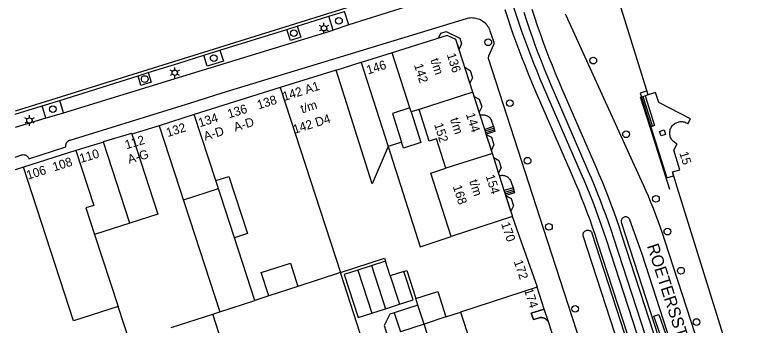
# Model space of a CAD drawing. Extents: x 122462 to 123306, y 485548 to 486417.
# Drawn here: x 122462 to 122587.9, y 486166.7 to 486218.9 of the extents above; entities that cross this region are included whole.
import ezdxf

# ---------------------------------------------------------------- set-up
doc = ezdxf.new("R2010")
doc.units = 0
for name, color, linetype in [('B-WE-IE-MEUBILAIR_WEGMEUBILAIR_VERKEERSBORD-S', 7, 'Continuous'), ('Level 1', 7, 'Continuous'), ('Level 10', 7, 'Continuous'), ('Level 15', 7, 'Continuous'), ('Level 17', 7, 'Continuous'), ('Level 19', 7, 'Continuous'), ('Level 22', 7, 'Continuous'), ('Level 30', 7, 'Continuous'), ('Level 31', 7, 'Continuous'), ('Level 33', 7, 'Continuous'), ('Level 37', 7, 'Continuous'), ('Level 4', 7, 'Continuous'), ('Level 44', 7, 'Continuous'), ('Level 50', 7, 'Continuous'), ('Level 53', 7, 'Continuous'), ('N-WE-AL-T25', 7, 'Continuous'), ('N-WE-GR-BOOM_DOORWORTELBARE RUIMTE-G', 7, 'Continuous')]:
    doc.layers.add(name, color=color, linetype=linetype)

msp = doc.modelspace()

# ---------------------------------------------------------------- linework, layer by layer
at = {"layer": 'Level 1'}
for p, q in [((122525.28, 486212.56), (122520.08, 486210.91)), ((122520.08, 486210.91), (122524.58, 486196.83)), ((122515.89, 486209.64), (122506.5, 486206.71)), ((122540.01, 486202.1), (122538.79, 486205.93)), ((122492.09, 486202.18), (122486.2, 486200.32)), ((122528.46, 486202.63), (122528.23, 486203.33)), ((122529.78, 486203.05), (122528.46, 486202.63)), ((122540.78, 486199.71), (122540.01, 486202.1)), ((122486.2, 486200.32), (122481.59, 486198.93)), ((122541.03, 486198.91), (122540.78, 486199.71)), ((122542.07, 486195.67), (122541.03, 486198.91)), ((122476.85, 486197.54), (122472.22, 486196.16)), ((122526.84, 486197.55), (122524.58, 486196.83)), ((122472.22, 486196.16), (122463.46, 486193.38)), ((122543.26, 486191.93), (122542.07, 486195.67)), ((122498.83, 486181.53), (122495.72, 486191.11)), ((122544.06, 486189.43), (122543.26, 486191.93)), ((122544.32, 486188.62), (122544.06, 486189.43)), ((122524.14, 486177.61), (122519.51, 486176.1)), ((122520.45, 486163.74), (122516.57, 486175.67)), ((122509.46, 486173.36), (122504.59, 486171.77)), ((122524.16, 486169.62), (122526.5, 486170.38)), ((122529.58, 486170.23), (122525.61, 486168.94)), ((122530.62, 486167.04), (122529.58, 486170.23)), ((122534.28, 486168.24), (122536.73, 486169.04)), ((122533.71, 486157.54), (122530.62, 486167.04))]:
    msp.add_line(p, q, dxfattribs=at)
for points in [[(122568.19, 486205.52), (122562.62, 486223.35), (122611.46, 486238.56), (122612.19, 486236.24)], [(122538.79, 486205.93), (122535.96, 486214.77), (122534.5, 486215.46), (122525.28, 486212.56)], [(122524.58, 486196.83), (122521.93, 486190.55), (122515.89, 486209.64)], [(122506.5, 486206.71), (122492.09, 486202.21), (122492.09, 486202.18)], [(122582.09, 486160.94), (122573.03, 486189.99), (122572.23, 486192.57), (122573.47, 486192.95), (122572.46, 486196.2), (122573.04, 486197.3), (122572.88, 486197.36), (122572.73, 486197.45), (122572.59, 486197.54), (122572.45, 486197.65), (122572.33, 486197.77), (122572.22, 486197.9), (122572.11, 486198.03), (122572.03, 486198.18), (122571.95, 486198.34), (122571.89, 486198.5), (122571.85, 486198.66), (122571.81, 486198.83), (122571.8, 486199), (122571.8, 486199.17), (122571.81, 486199.35), (122571.84, 486199.51), (122571.89, 486199.68), (122571.95, 486199.84), (122572.02, 486199.99), (122572.11, 486200.14), (122572.21, 486200.28), (122572.32, 486200.41), (122572.45, 486200.53), (122572.58, 486200.64), (122572.72, 486200.74), (122572.87, 486200.82), (122573.03, 486200.89), (122573.19, 486200.94), (122573.36, 486200.98), (122573.53, 486201.01), (122573.7, 486201.02), (122573.87, 486201.01), (122574.04, 486200.99), (122574.21, 486200.95), (122574.37, 486200.9), (122574.53, 486200.83), (122574.69, 486200.76), (122574.83, 486200.66), (122575.26, 486201.47), (122569.95, 486204.22), (122569.43, 486205.91), (122568.19, 486205.52)], [(122528.23, 486203.33), (122525.29, 486202.39), (122526.84, 486197.55)], [(122534.27, 486193.18), (122532.7, 486198.1), (122531.49, 486197.72), (122529.78, 486203.05)], [(122481.59, 486198.93), (122481.56, 486199.03), (122476.82, 486197.64), (122476.85, 486197.54)], [(122524.58, 486196.83), (122529.95, 486180.02), (122535.14, 486181.71)], [(122463.46, 486193.38), (122462.03, 486192.92)], [(122535.14, 486181.71), (122531.73, 486192.37), (122534.27, 486193.18)], [(122495.72, 486191.11), (122497.9, 486191.82), (122501.02, 486182.24), (122498.83, 486181.53)], [(122545.46, 486185.07), (122545.41, 486185.2), (122544.32, 486188.62)], [(122549.56, 486173.24), (122549.61, 486173.25), (122546.57, 486181.9), (122545.46, 486185.07)], [(122504.59, 486171.77), (122503.32, 486175.68), (122508.19, 486177.27), (122509.46, 486173.36)], [(122516.57, 486175.67), (122523.99, 486178.08), (122524.14, 486177.61)], [(122519.51, 486176.1), (122517.2, 486175.35), (122519.55, 486168.12), (122524.16, 486169.62)], [(122526.5, 486170.38), (122528.77, 486171.12), (122527.23, 486175.86)], [(122527.23, 486175.86), (122527.7, 486176.01), (122529.23, 486171.33)], [(122555.15, 486155.94), (122551.45, 486167.4), (122551.36, 486167.51), (122551.28, 486167.62), (122551.19, 486167.72), (122551.09, 486167.81), (122550.98, 486167.9), (122550.86, 486167.97), (122550.73, 486168.03), (122550.6, 486168.07), (122550.47, 486168.11), (122550.33, 486168.13), (122550.19, 486168.13), (122550.05, 486168.12), (122549.92, 486168.1), (122549.78, 486168.06), (122548.94, 486167.79), (122548.58, 486168.87), (122550.74, 486169.57), (122549.56, 486173.24)], [(122529.23, 486171.33), (122532.89, 486172.52), (122534.28, 486168.24)], [(122525.61, 486168.94), (122524.87, 486168.69), (122523.9, 486166.79), (122524.46, 486165.04)], [(122536.73, 486169.04), (122539.84, 486159.53), (122533.71, 486157.54)]]:
    msp.add_lwpolyline(points, dxfattribs=at)
at = {"layer": 'Level 10'}
for points in [[(122536.47, 486213.17), (122535.96, 486214.77), (122534.5, 486215.46), (122533, 486214.99), (122533.43, 486215.85), (122534.3, 486216.11), (122536.6, 486215.02), (122536.91, 486214.05), (122536.47, 486213.17)], [(122538.3, 486207.44), (122537.44, 486210.14), (122538.34, 486209.61), (122538.75, 486208.34), (122538.3, 486207.44)], [(122571.28, 486191.58), (122572.42, 486191.93), (122572.23, 486192.57), (122573.47, 486192.95), (122572.46, 486196.2), (122573.04, 486197.3), (122572.88, 486197.36), (122572.73, 486197.45), (122572.59, 486197.54), (122572.45, 486197.65), (122572.33, 486197.77), (122572.22, 486197.9), (122572.11, 486198.03), (122572.03, 486198.18), (122571.95, 486198.34), (122571.89, 486198.5), (122571.85, 486198.66), (122571.81, 486198.83), (122571.8, 486199), (122571.8, 486199.17), (122571.81, 486199.35), (122571.84, 486199.51), (122571.89, 486199.68), (122571.95, 486199.84), (122572.02, 486199.99), (122572.11, 486200.14), (122572.21, 486200.28), (122572.32, 486200.41), (122572.45, 486200.53), (122572.58, 486200.64), (122572.72, 486200.74), (122572.87, 486200.82), (122573.03, 486200.89), (122573.19, 486200.94), (122573.36, 486200.98), (122573.53, 486201.01), (122573.7, 486201.02), (122573.87, 486201.01), (122574.04, 486200.99), (122574.21, 486200.95), (122574.37, 486200.9), (122574.53, 486200.83), (122574.69, 486200.76), (122574.83, 486200.66), (122575.26, 486201.47), (122569.95, 486204.22), (122569.43, 486205.91), (122568.19, 486205.52), (122567.99, 486206.15), (122566.84, 486205.79), (122571.28, 486191.58)], [(122539.85, 486202.6), (122539.01, 486205.25), (122539.86, 486204.78), (122540.27, 486203.5), (122539.85, 486202.6)], [(122541.89, 486196.22), (122541.04, 486198.87), (122541.9, 486198.42), (122542.31, 486197.12), (122541.89, 486196.22)], [(122543.1, 486192.44), (122542.28, 486194.99), (122543.12, 486194.49), (122543.53, 486193.23), (122543.1, 486192.44)], [(122545.16, 486186), (122544.33, 486188.58), (122545.19, 486188.13), (122545.6, 486186.86), (122545.16, 486186)], [(122551.45, 486167.4), (122550.74, 486169.57), (122548.58, 486168.87), (122548.94, 486167.79), (122549.78, 486168.06), (122549.92, 486168.1), (122550.05, 486168.12), (122550.19, 486168.13), (122550.33, 486168.13), (122550.47, 486168.11), (122550.6, 486168.07), (122550.73, 486168.03), (122550.86, 486167.97), (122550.98, 486167.9), (122551.09, 486167.81), (122551.19, 486167.72), (122551.28, 486167.62), (122551.36, 486167.51), (122551.45, 486167.4)]]:
    msp.add_lwpolyline(points, dxfattribs=at)
at = {"layer": 'Level 15'}
for p, q in [((122509.32, 486217.03), (122514.66, 486218.7)), ((122514.66, 486218.7), (122517.25, 486219.51)), ((122496.37, 486212.98), (122507.6, 486216.49)), ((122507.6, 486216.49), (122509.32, 486217.03)), ((122493.69, 486212.14), (122496.37, 486212.98)), ((122469.53, 486204.58), (122482.68, 486208.7)), ((122482.68, 486208.7), (122484.37, 486209.23)), ((122462.03, 486202.24), (122466.58, 486203.67)), ((122466.58, 486203.67), (122469.53, 486204.58))]:
    msp.add_line(p, q, dxfattribs=at)
for points in [[(122527.91, 486223.37), (122462.03, 486202.76)], [(122484.37, 486209.23), (122489.52, 486210.84), (122493.69, 486212.14)]]:
    msp.add_lwpolyline(points, dxfattribs=at)
at = {"layer": 'Level 17'}
for p, q in [((122515.34, 486216.36), (122514.66, 486218.7)), ((122518.02, 486217.27), (122517.25, 486219.51)), ((122518.02, 486217.27), (122515.34, 486216.36)), ((122467.2, 486201.6), (122466.58, 486203.67)), ((122470.15, 486202.49), (122469.53, 486204.58)), ((122467.2, 486201.6), (122462.03, 486200.01))]:
    msp.add_line(p, q, dxfattribs=at)
for points in [[(122527.86, 486220.37), (122526.55, 486219.94), (122518.02, 486217.27)], [(122590.17, 486121.94), (122584.5, 486139.44), (122576.84, 486163), (122571, 486181.08), (122570.64, 486182.15), (122570.26, 486183.22), (122569.87, 486184.29), (122569.47, 486185.35), (122569.06, 486186.41), (122568.64, 486187.46), (122568.21, 486188.51), (122567.84, 486189.36), (122567.46, 486190.22), (122567.08, 486191.07), (122554.44, 486218.82), (122554.34, 486219.06)], [(122462.03, 486195.07), (122463.19, 486195.43), (122463.3, 486195.46), (122463.42, 486195.47), (122463.54, 486195.46), (122463.65, 486195.44), (122463.76, 486195.41), (122463.87, 486195.37), (122463.97, 486195.31), (122464.06, 486195.24), (122464.15, 486195.16), (122464.22, 486195.07), (122464.28, 486194.97), (122464.33, 486194.86), (122464.37, 486194.75), (122470.54, 486196.77), (122470.53, 486196.9), (122470.53, 486197.02), (122470.54, 486197.14), (122470.58, 486197.26), (122470.62, 486197.38), (122470.68, 486197.48), (122470.75, 486197.58), (122470.84, 486197.68), (122470.93, 486197.75), (122471.03, 486197.82), (122471.14, 486197.88), (122471.26, 486197.92), (122491.5, 486204.19), (122496.76, 486205.82), (122537.7, 486218.32), (122537.91, 486218.38), (122538.14, 486218.42), (122538.36, 486218.44), (122538.58, 486218.46), (122538.81, 486218.45), (122539.03, 486218.43), (122539.25, 486218.39), (122539.47, 486218.34), (122539.69, 486218.27), (122539.9, 486218.19), (122540.1, 486218.09), (122540.3, 486217.98), (122540.48, 486217.86), (122540.66, 486217.72), (122540.83, 486217.57), (122540.99, 486217.41), (122541.13, 486217.24), (122541.26, 486217.05), (122541.39, 486216.86), (122541.49, 486216.67), (122541.58, 486216.46), (122541.66, 486216.25), (122542.28, 486214.37), (122542.3, 486214.27), (122542.31, 486214.17), (122542.31, 486214.07), (122542.29, 486213.97)], [(122470.15, 486202.49), (122490.18, 486208.64), (122515.34, 486216.36)], [(122509.32, 486217.03), (122509.92, 486215.17), (122508.19, 486214.64), (122507.6, 486216.49)], [(122542.29, 486213.97), (122542.25, 486213.87), (122541.43, 486211.98), (122541.4, 486211.88), (122541.38, 486211.78), (122541.37, 486211.68), (122541.38, 486211.58), (122541.4, 486211.48), (122550.59, 486183.12), (122558.28, 486159.38)], [(122496.37, 486212.98), (122496.99, 486211.16), (122494.27, 486210.34), (122493.69, 486212.14)], [(122515.89, 486209.64), (122520.06, 486210.96), (122520.08, 486210.91)], [(122484.37, 486209.23), (122484.85, 486207.63), (122483.15, 486207.09), (122482.68, 486208.7)], [(122470.15, 486202.49), (122470.18, 486202.41), (122467.2, 486201.6)], [(122580.29, 486138.1), (122567.15, 486178.75), (122565.12, 486184.54), (122565.07, 486184.64), (122565.01, 486184.73), (122564.94, 486184.81), (122564.86, 486184.88), (122564.77, 486184.94), (122564.67, 486184.99), (122564.56, 486185.02), (122564.45, 486185.03), (122564.34, 486185.03), (122564.24, 486185.01), (122564.13, 486184.98), (122564.03, 486184.93), (122563.94, 486184.87), (122563.86, 486184.79), (122563.79, 486184.71), (122563.74, 486184.62), (122563.7, 486184.52), (122563.67, 486184.41), (122563.66, 486184.3), (122563.66, 486184.19), (122563.69, 486184.08), (122563.72, 486183.98), (122578.73, 486137.61)], [(122566.45, 486153.65), (122557.3, 486181.86), (122557.28, 486181.97), (122557.28, 486182.08), (122557.29, 486182.19), (122557.32, 486182.3), (122557.36, 486182.4), (122557.42, 486182.49), (122557.49, 486182.57), (122557.57, 486182.65), (122557.66, 486182.71), (122557.76, 486182.76), (122557.87, 486182.79), (122557.98, 486182.81), (122558.09, 486182.81), (122558.2, 486182.8), (122558.3, 486182.77), (122558.4, 486182.72), (122558.5, 486182.67), (122558.58, 486182.59), (122558.65, 486182.51), (122558.71, 486182.42), (122558.76, 486182.32), (122567.58, 486155.07)]]:
    msp.add_lwpolyline(points, dxfattribs=at)
at = {"layer": 'Level 19'}
for p, q in [((122529.58, 486170.23), (122529.23, 486171.33)), ((122534.28, 486168.24), (122530.62, 486167.04))]:
    msp.add_line(p, q, dxfattribs=at)
msp.add_lwpolyline([(122528.46, 486202.63), (122530.09, 486197.5), (122527.15, 486196.56), (122526.84, 486197.55)], dxfattribs=at)
at = {"layer": 'Level 22'}
for p, q in [((122542.23, 486200.17), (122542.49, 486199.37)), ((122571.79, 486189.6), (122568.5, 486200.1)), ((122545.52, 486189.89), (122545.77, 486189.09))]:
    msp.add_line(p, q, dxfattribs=at)
for points in [[(122540.01, 486202.1), (122540.15, 486202.14), (122540.3, 486202.16), (122540.45, 486202.17), (122540.6, 486202.16), (122540.75, 486202.14), (122540.89, 486202.11), (122541.03, 486202.06), (122541.17, 486202), (122541.3, 486201.93), (122541.42, 486201.85), (122541.54, 486201.74), (122541.65, 486201.63), (122541.74, 486201.5), (122541.82, 486201.37), (122541.89, 486201.22), (122541.94, 486201.08), (122542.23, 486200.17)], [(122543.26, 486191.93), (122543.4, 486191.97), (122543.53, 486191.99), (122543.67, 486192.01), (122543.81, 486192.01), (122543.95, 486191.99), (122544.09, 486191.97), (122544.23, 486191.92), (122544.35, 486191.87), (122544.48, 486191.8), (122544.59, 486191.72), (122544.7, 486191.63), (122544.8, 486191.53), (122544.9, 486191.41), (122545, 486191.28), (122545.08, 486191.15), (122545.15, 486191), (122545.21, 486190.85), (122545.52, 486189.89)]]:
    msp.add_lwpolyline(points, dxfattribs=at)
at = {"layer": 'Level 30'}
for p, q in [((122568.19, 486205.52), (122567.68, 486205.36)), ((122542.23, 486200.17), (122540.78, 486199.71)), ((122545.52, 486189.89), (122544.06, 486189.43))]:
    msp.add_line(p, q, dxfattribs=at)
for points in [[(122567.68, 486205.36), (122569.26, 486200.34), (122568.5, 486200.1)], [(122570.34, 486198.61), (122570.1, 486199.37), (122570.87, 486199.61), (122571.11, 486198.85), (122570.34, 486198.61)]]:
    msp.add_lwpolyline(points, dxfattribs=at)
at = {"layer": 'Level 31'}
for p, q in [((122542.49, 486199.37), (122541.03, 486198.91)), ((122545.77, 486189.09), (122544.32, 486188.62))]:
    msp.add_line(p, q, dxfattribs=at)
msp.add_lwpolyline([(122568.5, 486200.1), (122566.92, 486205.12), (122567.68, 486205.36)], dxfattribs=at)
at = {"layer": 'Level 33'}
for p, q in [((122567.3, 486205.24), (122568.88, 486200.22)), ((122540.86, 486199.44), (122542.32, 486199.91)), ((122540.95, 486199.17), (122542.4, 486199.64)), ((122544.15, 486189.16), (122545.6, 486189.62)), ((122544.23, 486188.89), (122545.69, 486189.36))]:
    msp.add_line(p, q, dxfattribs=at)
at = {"layer": 'Level 37'}
for points in [[(122576.6, 486128.84), (122559.71, 486180.8), (122559.29, 486182.05), (122558.87, 486183.3), (122558.43, 486184.54), (122557.97, 486185.78), (122557.5, 486187.01), (122557.02, 486188.24), (122556.53, 486189.46), (122556.02, 486190.68), (122555.51, 486191.89), (122549.25, 486206.3), (122548.68, 486207.62), (122548.12, 486208.95), (122547.59, 486210.29), (122547.06, 486211.63), (122546.55, 486212.98), (122546.05, 486214.33), (122545.57, 486215.69), (122545.1, 486217.05), (122544.65, 486218.42), (122544.21, 486219.79)], [(122545.62, 486220.23), (122546.06, 486218.87), (122546.51, 486217.52), (122546.97, 486216.17), (122547.45, 486214.83), (122547.94, 486213.49), (122548.44, 486212.16), (122548.96, 486210.83), (122549.49, 486209.51), (122550.04, 486208.2), (122550.6, 486206.89), (122556.86, 486192.48), (122557.39, 486191.26), (122557.9, 486190.03), (122558.4, 486188.79), (122558.89, 486187.55), (122559.36, 486186.3), (122559.82, 486185.04), (122560.26, 486183.79), (122560.7, 486182.53), (122561.12, 486181.26), (122578, 486129.3)], [(122581.38, 486127.83), (122563.78, 486181.96), (122563.35, 486183.25), (122562.91, 486184.53), (122562.45, 486185.81), (122561.99, 486187.09), (122561.5, 486188.36), (122561.01, 486189.63), (122560.5, 486190.89), (122559.98, 486192.14), (122559.44, 486193.39), (122553.76, 486206.47), (122553.2, 486207.78), (122552.65, 486209.09), (122552.12, 486210.42), (122551.6, 486211.74), (122551.09, 486213.08), (122550.59, 486214.41), (122550.11, 486215.76), (122549.65, 486217.1), (122549.19, 486218.46), (122548.75, 486219.81)], [(122547.34, 486219.36), (122547.79, 486217.99), (122548.24, 486216.63), (122548.72, 486215.26), (122549.2, 486213.91), (122549.7, 486212.56), (122550.22, 486211.21), (122550.74, 486209.87), (122551.28, 486208.53), (122551.84, 486207.2), (122552.4, 486205.88), (122558.09, 486192.8), (122558.62, 486191.57), (122559.13, 486190.33), (122559.63, 486189.08), (122560.12, 486187.83), (122560.6, 486186.57), (122561.06, 486185.31), (122561.51, 486184.05), (122561.95, 486182.77), (122562.37, 486181.5), (122579.98, 486127.37)]]:
    msp.add_lwpolyline(points, dxfattribs=at)
at = {"layer": 'Level 4'}
for p, q in [((122528.23, 486203.33), (122525.28, 486212.56)), ((122506.5, 486206.71), (122516.57, 486175.67)), ((122538.79, 486205.93), (122529.78, 486203.05)), ((122495.72, 486191.11), (122492.09, 486202.18)), ((122486.2, 486200.32), (122496.36, 486169.09)), ((122542.07, 486195.67), (122534.27, 486193.18)), ((122545.46, 486185.07), (122535.14, 486181.71)), ((122475.37, 486182.06), (122479.3, 486169.99)), ((122502.26, 486171.01), (122498.83, 486181.53)), ((122524.95, 486175.12), (122524.14, 486177.61)), ((122527.23, 486175.86), (122524.95, 486175.12)), ((122516.57, 486175.67), (122509.46, 486173.36)), ((122549.56, 486173.24), (122536.73, 486169.04)), ((122496.36, 486169.09), (122502.26, 486171.01)), ((122504.59, 486171.77), (122502.26, 486171.01)), ((122488.23, 486166.45), (122495.19, 486168.71)), ((122495.19, 486168.71), (122496.36, 486169.09)), ((122525.61, 486168.94), (122526.65, 486165.76))]:
    msp.add_line(p, q, dxfattribs=at)
for points in [[(122472.22, 486196.16), (122475.22, 486186.94), (122473.92, 486186.52), (122475.37, 486182.06)], [(122479.3, 486169.99), (122471.86, 486167.57), (122463.46, 486193.38)]]:
    msp.add_lwpolyline(points, dxfattribs=at)
at = {"layer": 'Level 44'}
msp.add_lwpolyline([(122570.62, 486164.07), (122569.14, 486168.38), (122569.99, 486168.67), (122571.47, 486164.36), (122570.62, 486164.07)], dxfattribs=at)
at = {"layer": 'Level 50'}
for p, q in [((122513.83, 486217.13), (122513.83, 486217.58)), ((122513.44, 486216.91), (122513.05, 486217.13)), ((122513.44, 486216.46), (122513.05, 486216.23)), ((122513.83, 486215.78), (122513.83, 486216.23)), ((122514.61, 486217.13), (122514.22, 486216.91)), ((122514.61, 486216.23), (122514.22, 486216.46)), ((122488.81, 486209.66), (122488.81, 486210.11)), ((122488.42, 486209.44), (122488.03, 486209.66)), ((122488.42, 486208.99), (122488.03, 486208.76)), ((122488.81, 486208.31), (122488.81, 486208.76)), ((122489.59, 486209.66), (122489.2, 486209.44)), ((122489.59, 486208.76), (122489.2, 486208.99)), ((122464.06, 486201.42), (122463.67, 486201.64)), ((122464.06, 486200.97), (122463.67, 486200.74)), ((122464.45, 486201.64), (122464.45, 486202.09)), ((122465.23, 486201.64), (122464.84, 486201.42)), ((122465.23, 486200.74), (122464.84, 486200.97)), ((122464.45, 486200.29), (122464.45, 486200.74))]:
    msp.add_line(p, q, dxfattribs=at)
for centre in [(122513.83, 486216.68), (122488.81, 486209.21), (122464.45, 486201.19)]:
    msp.add_circle(centre, 0.45, dxfattribs=at)
at = {"layer": 'Level 53'}
for centre in [(122516.34, 486217.93), (122508.76, 486215.84), (122541.37, 486214.32), (122495.34, 486211.66), (122558.98, 486211.25), (122483.77, 486208.16), (122544.99, 486204.12), (122468.38, 486203.09), (122564.47, 486198.89), (122547.97, 486194.45), (122569.49, 486188.07), (122551.55, 486183.37), (122571.4, 486182.56), (122573.68, 486176), (122555.95, 486169.61), (122576.29, 486167.38)]:
    msp.add_circle(centre, 0.56, dxfattribs=at)
at = {"layer": 'N-WE-AL-T25'}
for p, q in [((122481.26, 486183.98), (122476.85, 486197.54)), ((122490.25, 486187.87), (122496.14, 486189.79)), ((122481.26, 486183.98), (122475.37, 486182.06)), ((122519.51, 486176.1), (122521.86, 486168.87)), ((122521.81, 486176.85), (122524.16, 486169.62)), ((122524.95, 486175.12), (122526.5, 486170.38)), ((122481.2, 486164.16), (122479.3, 486169.99)), ((122530.62, 486167.04), (122526.65, 486165.76))]:
    msp.add_line(p, q, dxfattribs=at)
for points in [[(122481.59, 486198.93), (122485.96, 486185.51), (122481.26, 486183.98)], [(122499.26, 486159.77), (122497.82, 486164.2), (122496.77, 486163.85), (122495.19, 486168.71)]]:
    msp.add_lwpolyline(points, dxfattribs=at)

# ---------------------------------------------------------------- texts
at = {"layer": 'B-WE-IE-MEUBILAIR_WEGMEUBILAIR_VERKEERSBORD-S'}
for s, rotation, p in [('136', 287.7211, (122534.4, 486212.26)), ('146', 17.5917, (122521.22, 486208.91)), ('t/m', 287.7211, (122531.65, 486211.38)), ('142', 287.7211, (122528.9, 486210.5)), ('142 A1', 17.6187, (122507.16, 486204.46)), ('138', 17.4594, (122502.87, 486203.05)), ('136', 17.4594, (122497.91, 486201.54)), ('t/m', 17.6187, (122510.17, 486202.38)), ('134', 17.4594, (122493.02, 486200.06)), ('142 D4', 17.6187, (122508.9, 486198.95)), ('144', 287.7211, (122537.6, 486202.24)), ('A-D', 17.4594, (122498.96, 486199.32)), ('t/m', 287.7211, (122534.94, 486201.4)), ('132', 17.4594, (122487.63, 486198.41)), ('A-D', 17.4594, (122493.91, 486197.79)), ('152', 287.7211, (122532.27, 486200.54)), ('112', 16.7437, (122480.71, 486196.36)), ('110', 16.5107, (122473.08, 486194.07)), ('A-G', 16.7437, (122481.17, 486193.92)), ('15', 287.3293, (122573.38, 486195.75)), ('108', 17.6081, (122468.59, 486192.65)), ('106', 17.6035, (122464.2, 486191.26)), ('154', 287.7211, (122540.91, 486191.89)), ('t/m', 287.7211, (122538.16, 486191.02)), ('168', 287.7211, (122535.41, 486190.13)), ('170', 288.6349, (122543.49, 486183.88)), ('172', 288.6349, (122545.63, 486177.54)), ('174', 287.9109, (122547.35, 486172.77))]:
    msp.add_text(s, height=1.5, rotation=rotation, dxfattribs=at).set_placement(p)
at = {"layer": 'N-WE-GR-BOOM_DOORWORTELBARE RUIMTE-G'}
msp.add_text('ROETERSSTRAAT', height=2, rotation=287.9693, dxfattribs=at).set_placement((122567.95, 486180.16))

doc.saveas('drawing.dxf')
